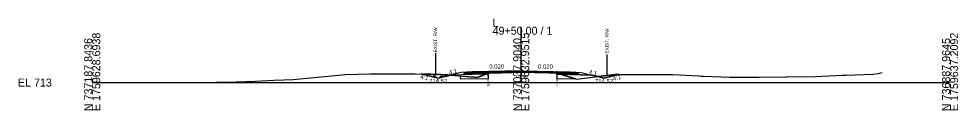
# Model space of a CAD drawing. Extents: x -26 to 4303, y -10 to 9577.
# Drawn here: x 2974.3 to 3302.8, y 9490.3 to 9522.4 of the extents above; entities that cross this region are included whole.
import ezdxf

# ---------------------------------------------------------------- set-up
doc = ezdxf.new("R2010")
doc.units = 0
for name, color, linetype in [('Default', 7, 'Continuous'), ('Exist CMT Pavement', 7, 'Continuous'), ('Old_Level_2', 7, 'Continuous'), ('Pattern 3', 7, 'Continuous'), ('Prop CMT Conc Surface', 7, 'Continuous'), ('Prop CMT Concrete Structures', 7, 'Continuous'), ('Prop CMT Pvmt Course 1', 7, 'Continuous'), ('Prop CMT Pvmt Course 1 CG', 7, 'Continuous'), ('Prop CMT Pvmt Course 1 Wedge', 7, 'Continuous'), ('Prop CMT Pvmt Course 2', 7, 'Continuous'), ('Prop CMT Pvmt Course 2 Wedge', 7, 'Continuous'), ('Prop CMT Pvmt Course 3', 7, 'Continuous'), ('Prop CMT Pvmt Surface', 7, 'Continuous'), ('Prop CMT Pvmt Surface Shoulder', 7, 'Continuous'), ('Prop CMT Pvmt Wedge Surface 1', 7, 'Continuous'), ('Prop CMT Pvmt Wedge Surface 2', 7, 'Continuous'), ('Prop CMT Pvmt Wedge Surface 3', 7, 'Continuous'), ('Prop CMT Shld Paved Course 1', 7, 'Continuous'), ('Prop CMT Shld Paved Course 2', 7, 'Continuous'), ('Prop CMT Shld Paved Course 3', 7, 'Continuous'), ('Prop CMT Slope Grass', 7, 'Continuous'), ('Prop CMT Subgrade Earthwork', 7, 'Continuous'), ('Prop Road Sect_ Recs - UC Shallow (Outline)', 7, 'Continuous'), ('Prop Shade Light', 7, 'Continuous'), ('Prop XS DDE Elevations', 7, 'Continuous'), ('Prop XS Ditch Standard Text', 7, 'Continuous'), ('Prop XS Hydro Elevations', 7, 'Continuous'), ('Prop XS SE Text', 7, 'Continuous'), ('Prop XS Side Slope Text', 7, 'Continuous'), ('Prop XS Wedging', 7, 'Continuous'), ('Scratch_Level_9', 7, 'Continuous')]:
    doc.layers.add(name, color=color, linetype=linetype)

msp = doc.modelspace()

# ---------------------------------------------------------------- linework, layer by layer
at = {"layer": 'Exist CMT Pavement'}
for points in [[(3150, 9504.06), (3133, 9503.72)], [(3150, 9504.06), (3167, 9503.72)]]:
    msp.add_lwpolyline(points, dxfattribs=at)
at = {"layer": 'Old_Level_2'}
for p, q in [((3150, 9500), (3150, 9519.56)), ((3150, 9500), (3150, 9519.56)), ((3000, 9500), (3150, 9500)), ((3000, 9500), (3150, 9500)), ((3150, 9500), (3300, 9500)), ((3150, 9500), (3300, 9500))]:
    msp.add_line(p, q, dxfattribs=at)
at = {"layer": 'Pattern 3'}
for p, q in [((3115.99, 9502.99), (3115.93, 9502.79)), ((3116.49, 9502.98), (3116.53, 9502.93)), ((3116.89, 9502.58), (3116.93, 9502.54)), ((3117.49, 9502.74), (3117.4, 9502.42)), ((3117.91, 9502.29), (3117.93, 9502.3)), ((3118.36, 9502.92), (3118.28, 9502.65)), ((3118.8, 9502.9), (3118.89, 9502.81)), ((3119.24, 9502.46), (3119.91, 9501.79)), ((3119.35, 9501.93), (3120.29, 9502.18)), ((3119.85, 9502.62), (3119.64, 9501.86)), ((3120.72, 9502.84), (3120.64, 9502.53)), ((3121.11, 9502.83), (3121.24, 9502.7)), ((3121.44, 9501.74), (3122.64, 9502.06)), ((3121.6, 9502.34), (3122.14, 9501.8)), ((3122.2, 9502.5), (3122.01, 9501.77)), ((3123.09, 9502.77), (3123, 9502.42)), ((3123.42, 9502.76), (3123.6, 9502.58)), ((3177.47, 9502.04), (3177.65, 9501.86)), ((3178.07, 9502.2), (3177.96, 9501.78)), ((3178.29, 9501.7), (3178.51, 9501.76)), ((3178.93, 9502.34), (3178.87, 9502.11)), ((3179.35, 9502.39), (3179.47, 9502.27)), ((3179.82, 9501.92), (3179.98, 9501.76)), ((3180.43, 9502.08), (3180.37, 9501.86)), ((3180.78, 9502.43), (3181.68, 9502.68)), ((3181.4, 9502.64), (3181.25, 9502.08)), ((3181.35, 9502.64), (3181.77, 9502.21)), ((3183.4, 9502.82), (3183.56, 9502.66)), ((3183.83, 9502.81), (3183.81, 9502.72))]:
    msp.add_line(p, q, dxfattribs=at)
for points in [[(3114.98, 9503.02), (3121, 9501.52), (3125.39, 9502.62), (3124.18, 9502.73), (3121.88, 9502.81)], [(3138.49, 9503.21), (3138.49, 9502.95), (3137.74, 9502.94)], [(3162.52, 9503.31), (3162.52, 9502.93), (3163.83, 9502.91)], [(3184.16, 9502.81), (3179, 9501.52), (3176.76, 9502.08), (3182.93, 9502.83)]]:
    msp.add_lwpolyline(points, close=True, dxfattribs=at)
at = {"layer": 'Prop CMT Conc Surface'}
for points in [[(3138.49, 9503.58), (3133, 9503.47)], [(3133, 9503.47), (3133, 9503.26)], [(3133, 9503.26), (3138.49, 9503.37)], [(3138.49, 9503.37), (3138.49, 9503.58)], [(3162.52, 9503.35), (3162.52, 9503.56)], [(3162.52, 9503.56), (3167, 9503.47)], [(3167, 9503.26), (3162.52, 9503.35)], [(3167, 9503.47), (3167, 9503.26)]]:
    msp.add_lwpolyline(points, dxfattribs=at)
at = {"layer": 'Prop CMT Concrete Structures'}
for points in [[(3133, 9503.47), (3133, 9503.72)], [(3138.49, 9503.58), (3133, 9503.47)], [(3150, 9503.93), (3138.49, 9503.7)], [(3138.49, 9503.7), (3138.49, 9503.58)], [(3150, 9503.93), (3162.52, 9503.68)], [(3162.52, 9503.68), (3162.52, 9503.56)], [(3162.52, 9503.56), (3167, 9503.47)], [(3167, 9503.47), (3167, 9503.72)]]:
    msp.add_lwpolyline(points, dxfattribs=at)
at = {"layer": 'Prop CMT Pvmt Course 1'}
for points in [[(3138.49, 9503.37), (3133, 9503.26)], [(3133, 9503.26), (3133, 9502.93)], [(3133, 9502.93), (3138.49, 9503.04)], [(3138.49, 9503.04), (3138.49, 9503.37)], [(3162.52, 9503.35), (3167, 9503.26)], [(3162.52, 9503.02), (3162.52, 9503.35)], [(3167, 9502.93), (3162.52, 9503.02)], [(3167, 9503.26), (3167, 9502.93)]]:
    msp.add_lwpolyline(points, dxfattribs=at)
at = {"layer": 'Prop CMT Pvmt Course 1 Wedge'}
for points in [[(3138.49, 9503.37), (3138.68, 9503.37), (3138.73, 9503.38), (3138.93, 9503.38), (3140.69, 9503.41), (3141.65, 9503.43), (3142.66, 9503.45), (3143.81, 9503.48)], [(3143.81, 9503.48), (3142.66, 9503.44), (3141.65, 9503.4), (3140.69, 9503.36), (3138.93, 9503.3), (3138.73, 9503.28), (3138.68, 9503.28), (3138.49, 9503.21)], [(3138.49, 9503.21), (3138.49, 9503.37)], [(3162.52, 9503.31), (3162.38, 9503.35)], [(3162.38, 9503.35), (3162.52, 9503.35)], [(3162.52, 9503.35), (3162.52, 9503.31)]]:
    msp.add_lwpolyline(points, dxfattribs=at)
at = {"layer": 'Prop CMT Pvmt Course 2'}
for points in [[(3133, 9503.72), (3131, 9503.68), (3130.74, 9503.42)], [(3130.74, 9503.42), (3133, 9503.47)], [(3133, 9503.47), (3133, 9503.72)], [(3167, 9503.72), (3169, 9503.68), (3169.26, 9503.42)], [(3167, 9503.47), (3167, 9503.72)], [(3169.26, 9503.42), (3167, 9503.47)]]:
    msp.add_lwpolyline(points, dxfattribs=at)
at = {"layer": 'Prop CMT Pvmt Course 2 Wedge'}
for points in [[(3131, 9503.68), (3129, 9503.52), (3121, 9501.52), (3114.98, 9503.02)], [(3169, 9503.68), (3171, 9503.52), (3179, 9501.52), (3184.16, 9502.81)]]:
    msp.add_lwpolyline(points, dxfattribs=at)
at = {"layer": 'Prop CMT Pvmt Course 3'}
for points in [[(3133, 9503.47), (3130.74, 9503.42), (3130.53, 9503.21)], [(3130.53, 9503.21), (3133, 9503.26)], [(3133, 9503.26), (3133, 9503.47)], [(3167, 9503.47), (3169.26, 9503.42), (3169.47, 9503.21)], [(3167, 9503.26), (3167, 9503.47)], [(3169.47, 9503.21), (3167, 9503.26)]]:
    msp.add_lwpolyline(points, dxfattribs=at)
at = {"layer": 'Prop CMT Pvmt Surface'}
for points in [[(3150, 9503.81), (3133, 9503.47)], [(3133, 9503.47), (3133, 9503.72)], [(3150, 9503.81), (3167, 9503.47)], [(3167, 9503.47), (3167, 9503.72)]]:
    msp.add_lwpolyline(points, dxfattribs=at)
at = {"layer": 'Prop CMT Pvmt Surface Shoulder'}
for points in [[(3138.49, 9503.21), (3138.68, 9503.28), (3138.73, 9503.28), (3138.93, 9503.3), (3140.69, 9503.36), (3141.65, 9503.4), (3142.66, 9503.44), (3144.15, 9503.49), (3145.09, 9503.52), (3146.65, 9503.58), (3147.52, 9503.61), (3149.15, 9503.64), (3149.47, 9503.65), (3149.58, 9503.65), (3149.62, 9503.65), (3149.76, 9503.65), (3149.95, 9503.65), (3150, 9503.65)], [(3150, 9503.65), (3150.03, 9503.65), (3150.17, 9503.65), (3150.54, 9503.64), (3151.65, 9503.63), (3152.39, 9503.62), (3154.16, 9503.59), (3154.82, 9503.57), (3156.66, 9503.53), (3157.25, 9503.52), (3159.16, 9503.48), (3159.66, 9503.46), (3160.86, 9503.43), (3161.17, 9503.42), (3161.35, 9503.42), (3161.66, 9503.41), (3161.97, 9503.4), (3162.07, 9503.39), (3162.27, 9503.39), (3162.52, 9503.31)]]:
    msp.add_lwpolyline(points, dxfattribs=at)
at = {"layer": 'Prop CMT Pvmt Wedge Surface 1'}
for p, q in [((3133.02, 9502.8), (3125.53, 9502.65)), ((3138.49, 9502.91), (3133.02, 9502.8)), ((3162.52, 9502.89), (3166.98, 9502.8)), ((3166.98, 9502.8), (3174.47, 9502.65))]:
    msp.add_line(p, q, dxfattribs=at)
for points in [[(3138.49, 9502.91), (3138.49, 9503.21)], [(3162.52, 9502.89), (3162.52, 9503.31)]]:
    msp.add_lwpolyline(points, dxfattribs=at)
at = {"layer": 'Prop CMT Pvmt Wedge Surface 2'}
for points in [[(3138.49, 9503.7), (3138.68, 9503.71), (3138.73, 9503.71), (3138.93, 9503.71), (3140.69, 9503.75), (3141.65, 9503.77), (3142.66, 9503.79), (3144.15, 9503.82), (3145.09, 9503.84), (3146.65, 9503.87), (3147.52, 9503.88), (3149.15, 9503.92), (3149.47, 9503.92), (3149.58, 9503.93), (3149.62, 9503.93), (3149.76, 9503.93), (3149.95, 9503.93), (3150, 9503.93)], [(3150, 9503.81), (3149.95, 9503.81), (3149.76, 9503.8), (3149.62, 9503.8), (3149.58, 9503.8), (3149.47, 9503.8), (3149.15, 9503.79), (3147.52, 9503.76), (3146.65, 9503.74), (3145.09, 9503.71), (3144.15, 9503.69), (3142.66, 9503.66), (3141.65, 9503.64), (3140.69, 9503.62), (3138.93, 9503.59), (3138.73, 9503.58), (3138.68, 9503.58), (3138.49, 9503.58)], [(3138.49, 9503.58), (3138.49, 9503.7)], [(3150, 9503.93), (3150, 9503.81)], [(3150, 9503.93), (3150.03, 9503.93), (3150.17, 9503.93), (3150.54, 9503.92), (3151.65, 9503.9), (3152.39, 9503.89), (3154.16, 9503.85), (3154.82, 9503.84), (3156.66, 9503.8), (3157.25, 9503.79), (3159.16, 9503.75), (3159.66, 9503.74), (3160.86, 9503.72), (3161.17, 9503.71), (3161.35, 9503.71), (3161.66, 9503.7), (3161.97, 9503.69), (3162.07, 9503.69), (3162.27, 9503.69), (3162.52, 9503.68)], [(3162.52, 9503.56), (3162.27, 9503.56), (3162.07, 9503.57), (3161.97, 9503.57), (3161.66, 9503.58), (3161.35, 9503.58), (3161.17, 9503.59), (3160.86, 9503.59), (3159.66, 9503.62), (3159.16, 9503.63), (3157.25, 9503.66), (3156.66, 9503.68), (3154.82, 9503.71), (3154.16, 9503.73), (3152.39, 9503.76), (3151.65, 9503.78), (3150.54, 9503.8), (3150.17, 9503.81), (3150.03, 9503.81), (3150, 9503.81)], [(3162.52, 9503.68), (3162.52, 9503.56)]]:
    msp.add_lwpolyline(points, dxfattribs=at)
at = {"layer": 'Prop CMT Pvmt Wedge Surface 3'}
for points in [[(3138.49, 9503.58), (3138.68, 9503.58), (3138.73, 9503.58), (3138.93, 9503.59), (3140.69, 9503.62), (3141.65, 9503.64), (3142.66, 9503.66), (3144.15, 9503.69), (3145.09, 9503.71), (3146.65, 9503.74), (3147.52, 9503.76), (3149.15, 9503.79), (3149.47, 9503.8), (3149.58, 9503.8), (3149.62, 9503.8), (3149.76, 9503.8), (3149.95, 9503.81), (3150, 9503.81)], [(3150, 9503.65), (3149.95, 9503.65), (3149.76, 9503.65), (3149.62, 9503.65), (3149.58, 9503.65), (3149.47, 9503.65), (3149.15, 9503.64), (3147.52, 9503.61), (3146.65, 9503.58), (3145.09, 9503.52), (3144.15, 9503.49), (3143.81, 9503.48), (3142.66, 9503.45), (3141.65, 9503.43), (3140.69, 9503.41), (3138.93, 9503.38), (3138.73, 9503.38), (3138.68, 9503.37), (3138.49, 9503.37)], [(3138.49, 9503.37), (3138.49, 9503.58)], [(3150, 9503.81), (3150, 9503.65)], [(3150, 9503.81), (3150.03, 9503.81), (3150.17, 9503.81), (3150.54, 9503.8), (3151.65, 9503.78), (3152.39, 9503.76), (3154.16, 9503.73), (3154.82, 9503.71), (3156.66, 9503.68), (3157.25, 9503.66), (3159.16, 9503.63), (3159.66, 9503.62), (3160.86, 9503.59), (3161.17, 9503.59), (3161.35, 9503.58), (3161.66, 9503.58), (3161.97, 9503.57), (3162.07, 9503.57), (3162.27, 9503.56), (3162.52, 9503.56)], [(3162.52, 9503.35), (3162.38, 9503.35), (3162.27, 9503.39), (3162.07, 9503.39), (3161.97, 9503.4), (3161.66, 9503.41), (3161.35, 9503.42), (3161.17, 9503.42), (3160.86, 9503.43), (3159.66, 9503.46), (3159.16, 9503.48), (3157.25, 9503.52), (3156.66, 9503.53), (3154.82, 9503.57), (3154.16, 9503.59), (3152.39, 9503.62), (3151.65, 9503.63), (3150.54, 9503.64), (3150.17, 9503.65), (3150.03, 9503.65), (3150, 9503.65)], [(3162.52, 9503.56), (3162.52, 9503.35)]]:
    msp.add_lwpolyline(points, dxfattribs=at)
at = {"layer": 'Prop CMT Shld Paved Course 1'}
for points in [[(3133, 9503.26), (3133, 9503.72)], [(3150, 9503.6), (3133, 9503.26)], [(3150, 9503.6), (3167, 9503.26)], [(3167, 9503.26), (3167, 9503.72)]]:
    msp.add_lwpolyline(points, dxfattribs=at)
at = {"layer": 'Prop CMT Shld Paved Course 2'}
for points in [[(3133, 9503.72), (3131, 9503.68)], [(3167, 9503.72), (3169, 9503.68)]]:
    msp.add_lwpolyline(points, dxfattribs=at)
at = {"layer": 'Prop CMT Shld Paved Course 3'}
for points in [[(3150, 9504.06), (3133, 9503.72)], [(3133, 9503.72), (3133, 9503.47)], [(3133, 9503.47), (3138.49, 9503.58)], [(3138.49, 9503.7), (3150, 9503.93)], [(3138.49, 9503.58), (3138.49, 9503.7)], [(3150, 9503.81), (3150, 9504.06)], [(3150, 9504.06), (3167, 9503.72)], [(3150, 9503.93), (3150, 9503.81), (3150, 9503.81)], [(3162.52, 9503.68), (3150, 9503.93)], [(3162.52, 9503.56), (3162.52, 9503.68)], [(3167, 9503.47), (3162.52, 9503.56)], [(3167, 9503.72), (3167, 9503.47)]]:
    msp.add_lwpolyline(points, dxfattribs=at)
at = {"layer": 'Prop CMT Slope Grass'}
msp.add_lwpolyline([(3034.65, 9499.99), (3043.5, 9500.09), (3050.31, 9500.22), (3057.03, 9500.53), (3063.67, 9500.81), (3070.22, 9501.06), (3088.51, 9502.79), (3092.89, 9502.92), (3097.02, 9503.02), (3102.89, 9503.05), (3109.1, 9503.04), (3112.9, 9503.09), (3121.88, 9502.81), (3124.18, 9502.73), (3133.54, 9501.85), (3134.48, 9501.76), (3135.61, 9502.17), (3138.68, 9503.28), (3138.93, 9503.3), (3140.69, 9503.36), (3141.65, 9503.4), (3143.16, 9503.45), (3144.15, 9503.49), (3145.73, 9503.55), (3146.65, 9503.58), (3148.31, 9503.62), (3149.15, 9503.64), (3149.76, 9503.65), (3150.17, 9503.65), (3150.54, 9503.64), (3151.65, 9503.63), (3152.39, 9503.62), (3154.16, 9503.59), (3154.82, 9503.57), (3156.66, 9503.53), (3157.25, 9503.52), (3159.16, 9503.48), (3159.66, 9503.46), (3160.86, 9503.43), (3161.35, 9503.42), (3161.66, 9503.41), (3162.27, 9503.39), (3165.52, 9502.39), (3169.34, 9501.21), (3176.88, 9502.09), (3182.93, 9502.83), (3184.58, 9502.8), (3192.94, 9502.82), (3194.31, 9502.8), (3202.94, 9502.82), (3212.08, 9502.31), (3212.95, 9502.29), (3213.77, 9502.27), (3222.95, 9501.91), (3233.23, 9501.89), (3242.66, 9502.04), (3242.97, 9502.05), (3252.97, 9502.13), (3262.41, 9502.54), (3262.97, 9502.56), (3263.57, 9502.57), (3273.15, 9502.92), (3274.88, 9503.23), (3276.23, 9503.56)], dxfattribs=at)
at = {"layer": 'Prop CMT Subgrade Earthwork'}
for points in [[(3133, 9503.26), (3130.53, 9503.21), (3130.03, 9503.2), (3129.69, 9502.86)], [(3129.69, 9502.86), (3133, 9502.93)], [(3133, 9502.93), (3133, 9503.26)], [(3167, 9503.26), (3169.47, 9503.21), (3169.97, 9503.2), (3170.31, 9502.86)], [(3167, 9502.93), (3167, 9503.26)], [(3170.31, 9502.86), (3167, 9502.93)]]:
    msp.add_lwpolyline(points, dxfattribs=at)
at = {"layer": 'Prop Road Sect_ Recs - UC Shallow (Outline)'}
for points in [[(3128.72, 9501.26), (3138.52, 9501.45), (3138.49, 9502.95), (3137.74, 9502.94), (3136.14, 9502.36), (3134.48, 9501.76), (3131.71, 9502.02), (3128.73, 9502.3)], [(3162.49, 9501.43), (3169, 9501.32), (3163.83, 9502.91), (3162.52, 9502.93)]]:
    msp.add_lwpolyline(points, close=True, dxfattribs=at)
at = {"layer": 'Prop Shade Light'}
for p, q in [((3128.73, 9502.3), (3128.72, 9501.26)), ((3128.72, 9501.26), (3138.52, 9501.45)), ((3137.74, 9502.94), (3135.6, 9502.17)), ((3138.49, 9502.95), (3137.74, 9502.94)), ((3138.52, 9501.45), (3138.49, 9502.95)), ((3162.52, 9502.93), (3162.49, 9501.43)), ((3162.49, 9501.43), (3169, 9501.32)), ((3163.83, 9502.91), (3162.52, 9502.93)), ((3165.53, 9502.38), (3163.83, 9502.91)), ((3169, 9501.32), (3165.53, 9502.38))]:
    msp.add_line(p, q, dxfattribs=at)
msp.add_lwpolyline([(3135.6, 9502.17), (3134.48, 9501.76), (3133.54, 9501.85), (3128.73, 9502.3)], dxfattribs=at)
at = {"layer": 'Prop XS DDE Elevations'}
for points in [[(3114.98, 9503.02), (3121.88, 9502.81), (3124.18, 9502.73), (3125.39, 9502.62), (3121, 9501.52)], [(3125.39, 9502.62), (3133.54, 9501.85), (3134.48, 9501.76), (3135.61, 9502.17), (3137.61, 9502.89), (3133.02, 9502.8), (3125.53, 9502.65)], [(3137.61, 9502.89), (3138.49, 9503.21), (3138.49, 9502.91)], [(3138.68, 9503.28), (3138.73, 9503.28), (3138.93, 9503.3)], [(3149.47, 9503.65), (3149.52, 9503.65), (3149.15, 9503.64)], [(3149.58, 9503.65), (3149.62, 9503.65), (3149.76, 9503.65), (3149.52, 9503.65)], [(3149.95, 9503.65), (3150, 9503.65), (3150.03, 9503.65), (3150.17, 9503.65), (3149.76, 9503.65)], [(3161.17, 9503.42), (3161.35, 9503.42), (3160.86, 9503.43)], [(3161.66, 9503.41), (3162, 9503.4), (3161.97, 9503.4)], [(3162.07, 9503.39), (3162.27, 9503.39), (3162, 9503.4)], [(3162.52, 9502.89), (3162.52, 9503.31), (3163.97, 9502.86)], [(3163.97, 9502.86), (3165.52, 9502.39), (3169.34, 9501.21), (3176.76, 9502.08), (3174.47, 9502.65), (3166.98, 9502.8)], [(3179, 9501.52), (3184.16, 9502.81), (3182.93, 9502.83), (3176.88, 9502.09), (3176.76, 9502.08)]]:
    msp.add_lwpolyline(points, close=True, dxfattribs=at)
at = {"layer": 'Prop XS Ditch Standard Text'}
for p, q in [((3120, 9510.27), (3120, 9502.87)), ((3180, 9509.87), (3180, 9502.47)), ((3138.49, 9503.21), (3138.49, 9501.16)), ((3162.52, 9503.31), (3162.52, 9501.26))]:
    msp.add_line(p, q, dxfattribs=at)
at = {"layer": 'Prop XS Wedging'}
for p, q in [((3138.49, 9503.21), (3138.49, 9504.05)), ((3138.49, 9503.7), (3138.49, 9503.58)), ((3138.49, 9503.58), (3143.67, 9503.68)), ((3143.67, 9503.68), (3138.49, 9503.58)), ((3138.49, 9503.58), (3138.49, 9503.21)), ((3143.67, 9503.68), (3143.89, 9503.48)), ((3143.67, 9503.68), (3143.89, 9503.48)), ((3143.89, 9503.48), (3143.67, 9503.68)), ((3150, 9503.93), (3150, 9503.93)), ((3162.52, 9503.68), (3150, 9503.93)), ((3162.52, 9503.31), (3162.52, 9504.03)), ((3162.52, 9503.31), (3162.52, 9503.68))]:
    msp.add_line(p, q, dxfattribs=at)
for points in [[(3150, 9503.93), (3133, 9503.59)], [(3143.67, 9503.68), (3133, 9503.47)], [(3150, 9503.93), (3150, 9503.93), (3138.49, 9503.7)], [(3138.49, 9503.21), (3138.68, 9503.28), (3138.93, 9503.3), (3140.69, 9503.36), (3141.65, 9503.4), (3143.16, 9503.45), (3143.89, 9503.48)], [(3143.89, 9503.48), (3144.15, 9503.49), (3145.73, 9503.55), (3146.65, 9503.58), (3148.31, 9503.62), (3149.15, 9503.64), (3149.76, 9503.65), (3150.17, 9503.65), (3150.54, 9503.64), (3151.65, 9503.63), (3152.39, 9503.62), (3154.16, 9503.59), (3154.82, 9503.57), (3156.66, 9503.53), (3157.25, 9503.52), (3159.16, 9503.48), (3159.66, 9503.46), (3160.86, 9503.43), (3161.35, 9503.42), (3161.66, 9503.41), (3162.27, 9503.39), (3162.52, 9503.31)], [(3150, 9503.93), (3167, 9503.59)]]:
    msp.add_lwpolyline(points, dxfattribs=at)
at = {"layer": 'Scratch_Level_9'}
for p, q in [((3162.71, 9503.01), (3162.75, 9503.02)), ((3162.73, 9503.1), (3162.81, 9503.01)), ((3163.28, 9503.08), (3163.26, 9503))]:
    msp.add_line(p, q, dxfattribs=at)

# ---------------------------------------------------------------- texts
at = {"layer": 'Default'}
msp.add_text('-', height=0.0001, dxfattribs=at).set_placement((3000, 9500))
at = {"layer": 'Old_Level_2'}
for s, p in [('L', (3140, 9519.56)), ('L', (3140, 9519.56)), ('49+50.00 / 1', (3140, 9516.76)), ('49+50.00 / 1', (3140, 9516.76)), ('EL 713', (2974, 9498.6)), ('EL 713', (2974, 9498.6))]:
    msp.add_text(s, height=2.8, dxfattribs=at).set_placement(p)
for s, p in [('N 737187.8436', (3000, 9490)), ('N 737187.8436', (3000, 9490)), ('E 1759628.6938', (3002.8, 9490)), ('E 1759628.6938', (3002.8, 9490)), ('N 737037.9040', (3150, 9490)), ('N 737037.9040', (3150, 9490)), ('E 1759632.9515', (3152.8, 9490)), ('E 1759632.9515', (3152.8, 9490)), ('N 736887.9645', (3300, 9490)), ('N 736887.9645', (3300, 9490)), ('E 1759637.2092', (3302.8, 9490)), ('E 1759637.2092', (3302.8, 9490))]:
    msp.add_text(s, height=2.8, rotation=90, dxfattribs=at).set_placement(p)
at = {"layer": 'Prop CMT Pvmt Course 1 CG'}
msp.add_text('716.65', height=1, dxfattribs=at).set_placement((3147.99, 9501.65))
at = {"layer": 'Prop XS Ditch Standard Text'}
for s, height, p in [('EXIST. R/W', 1.181, (3120.59, 9510.57)), ('EXIST. R/W', 1.181, (3180.59, 9510.18)), ('EOP', 0.787, (3138.88, 9498.76)), ('EOP', 0.787, (3162.92, 9498.86))]:
    msp.add_text(s, height=height, rotation=90, dxfattribs=at).set_placement(p)
at = {"layer": 'Prop XS Hydro Elevations'}
for p in [(3117.79, 9499.8), (3175.82, 9499.74)]:
    msp.add_text('714.52', height=1.5, dxfattribs=at).set_placement(p)
at = {"layer": 'Prop XS SE Text'}
for rotation, p in [(1.1458, (3138.86, 9504.84)), (358.8542, (3155.9, 9504.94))]:
    msp.add_text('0.020', height=1.5, rotation=rotation, dxfattribs=at).set_placement(p)
at = {"layer": 'Prop XS Side Slope Text'}
for rotation, p in [(14.0362, (3124.94, 9502.76)), (345.9638, (3114.61, 9501.45)), (345.9638, (3173.53, 9503.1)), (14.0362, (3182.25, 9500.63))]:
    msp.add_text('4:1', height=1.5, rotation=rotation, dxfattribs=at).set_placement(p)

doc.saveas('drawing.dxf')
